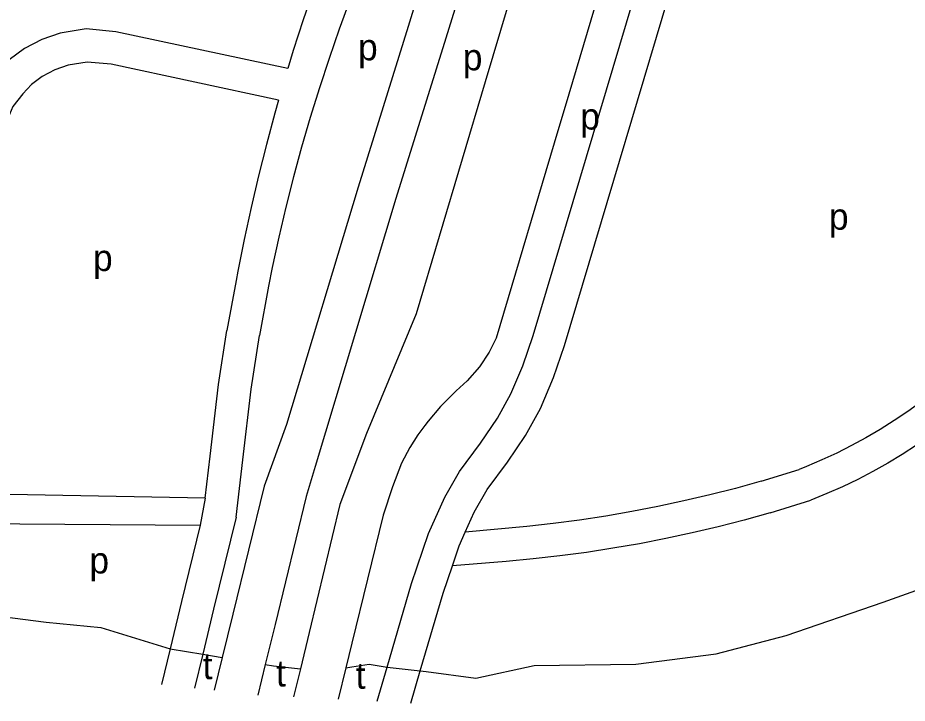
# Model space of a CAD drawing. Extents: x 159045 to 160918, y 380454 to 382516.
# Drawn here: x 160353.1 to 160488.1, y 380761.5 to 380865.6 of the extents above; entities that cross this region are included whole.
import ezdxf

# ---------------------------------------------------------------- set-up
doc = ezdxf.new("R2010")
doc.units = 0
for name, color, linetype in [('BLT_Basislijn', 7, 'Continuous'), ('BLT_Centroide', 7, 'Continuous'), ('BLT_Vlakafsluiter', 7, 'Continuous')]:
    doc.layers.add(name, color=color, linetype=linetype)

msp = doc.modelspace()

# ---------------------------------------------------------------- linework, layer by layer
at = {"layer": 'BLT_Basislijn'}
for p, q in [((160386.24, 380825.7), (160384.87, 380818.1)), ((160391.15, 380824.81), (160389.81, 380817.34)), ((160465.94, 380795.23), (160471.72, 380797.03)), ((160381.56, 380792.65), (160380.8, 380788.54)), ((160467.32, 380790.42), (160473.52, 380792.36))]:
    msp.add_line(p, q, dxfattribs=at)
for points in [[(160404.84, 380887.64), (160403.25, 380883.8), (160401.44, 380879.21), (160399.7, 380874.59), (160398.03, 380869.95), (160396.45, 380865.27), (160394.93, 380860.58), (160394.11, 380857.86)], [(160408.28, 380880.07), (160406.96, 380876.96), (160405.2, 380872.61), (160403.51, 380868.23), (160401.9, 380863.82), (160400.36, 380859.38), (160398.9, 380854.92), (160397.51, 380850.43), (160396.2, 380845.93), (160394.97, 380841.4), (160393.82, 380836.84), (160392.74, 380832.27), (160391.74, 380827.69), (160391.15, 380824.81)], [(160416.66, 380878.19), (160414.78, 380872.2), (160412.37, 380864.25), (160404.77, 380839.88), (160393.92, 380803.85), (160390.49, 380794.49), (160385.75, 380775.08), (160384.15, 380768.48)], [(160421.03, 380787.49), (160422.39, 380790.52), (160424.37, 380793.95), (160427.43, 380798.13), (160430.18, 380802.17), (160432.44, 380806.29), (160434.43, 380810.95), (160436.1, 380815.81), (160454.69, 380878.11)], [(160422.51, 380876.83), (160422.42, 380876.54), (160418.11, 380862.48), (160410.5, 380838.12), (160398.27, 380797.47), (160396.91, 380792.92), (160392.17, 380773.51), (160390.69, 380767.41)], [(160429.9, 380875.36), (160424.06, 380855.82), (160413.6, 380820.62), (160406.04, 380802.47), (160402, 380791.71), (160397.34, 380772.26), (160396.01, 380766.74)], [(160442.34, 380872.73), (160436.21, 380852.1), (160435.11, 380848.4), (160425.74, 380816.92), (160424.68, 380814.8), (160423.19, 380812.57), (160421.32, 380810.45), (160419.64, 380808.93), (160417.27, 380806.56), (160415.42, 380804.34), (160414.9, 380803.71), (160413.84, 380802.28), (160412.63, 380800.33), (160411.37, 380797.98), (160410.02, 380794.4), (160408.57, 380790.07), (160403.83, 380770.65), (160402.92, 380766.93)], [(160409.18, 380767.02), (160412.9, 380779.73), (160415.45, 380787.28), (160417.94, 380792.8), (160420.18, 380796.69), (160423.34, 380801.01), (160425.91, 380804.79), (160427.94, 380808.48), (160429.76, 380812.74), (160431.33, 380817.34), (160447.54, 380871.63)], [(160394.11, 380857.86), (160368.02, 380863.45), (160363.48, 380863.86), (160359.54, 380863.23), (160356.74, 380862.25), (160354.14, 380860.92), (160351.83, 380859.16), (160350.08, 380857.25), (160348.01, 380854.67), (160346.4, 380850.83), (160344.93, 380846.43), (160343.92, 380842.89), (160342.9, 380831.1), (160341.77, 380826.88), (160338.76, 380820.38), (160337.03, 380815.31), (160336.23, 380810.66), (160336.05, 380805.95), (160334.94, 380790.16)], [(160392.69, 380853.05), (160367.27, 380858.5), (160363.65, 380858.83), (160360.78, 380858.37), (160358.72, 380857.64), (160356.81, 380856.67), (160355.22, 380855.46), (160353.88, 380854), (160352.35, 380852.09), (160351.08, 380849.07), (160349.71, 380844.95), (160348.86, 380841.98), (160347.84, 380830.24), (160346.49, 380825.17), (160343.41, 380818.51), (160341.89, 380814.07), (160341.22, 380810.14), (160341.05, 380805.68), (160340.03, 380791.28)], [(160392.69, 380853.05), (160392.14, 380851.11), (160390.85, 380846.34), (160389.65, 380841.56), (160388.52, 380836.75), (160387.47, 380831.93), (160386.5, 380827.09), (160386.24, 380825.7)], [(160504.57, 380821.18), (160502.98, 380819.25), (160501.33, 380817.37), (160499.62, 380815.55), (160497.85, 380813.78), (160496.02, 380812.07), (160494.15, 380810.41), (160492.22, 380808.82), (160490.24, 380807.29), (160488.21, 380805.83), (160486.14, 380804.43), (160484.02, 380803.09), (160481.87, 380801.83), (160479.67, 380800.64), (160477.43, 380799.51), (160475.16, 380798.46), (160472.86, 380797.48), (160471.72, 380797.03)], [(160382.32, 380799.05), (160383.6, 380809.89), (160384.87, 380818.1)], [(160508.48, 380818.07), (160506.84, 380816.07), (160505.14, 380814.13), (160503.38, 380812.24), (160501.56, 380810.41), (160499.69, 380808.64), (160497.76, 380806.93), (160495.78, 380805.27), (160493.75, 380803.68), (160491.67, 380802.15), (160489.55, 380800.69), (160487.38, 380799.29), (160485.17, 380797.96), (160482.92, 380796.7), (160480.63, 380795.51), (160478.3, 380794.39), (160475.94, 380793.35), (160473.52, 380792.36)], [(160387.28, 380798.46), (160388.56, 380809.21), (160389.81, 380817.34)], [(160414.22, 380766.43), (160415.09, 380766.34), (160422.64, 380765.35), (160431.48, 380767.24), (160446.95, 380767.49), (160459.12, 380769.01), (160469.77, 380771.8), (160484.47, 380776.88), (160498.67, 380781.95), (160505.52, 380784.74), (160516.68, 380792.6), (160521.49, 380797.93), (160539.15, 380815.77)], [(160381.56, 380792.65), (160382.32, 380799.05)], [(160386.25, 380789.78), (160387.28, 380798.46)], [(160465.94, 380795.23), (160462.06, 380794.15), (160458.15, 380793.15), (160454.23, 380792.23), (160450.29, 380791.39), (160446.33, 380790.62), (160442.36, 380789.94), (160438.38, 380789.33), (160434.38, 380788.81), (160430.38, 380788.36), (160421.03, 380787.49)], [(160381.56, 380792.65), (160349.12, 380793.26), (160340.03, 380791.28)], [(160386.25, 380789.78), (160382.83, 380775.79), (160381.18, 380768.97)], [(160467.32, 380790.42), (160463.39, 380789.33), (160459.44, 380788.32), (160455.47, 380787.39), (160451.48, 380786.53), (160447.48, 380785.75), (160443.46, 380785.05), (160439.43, 380784.43), (160435.38, 380783.89), (160431.33, 380783.43), (160427.27, 380783.05), (160419.08, 380782.4)], [(160274.6, 380773.44), (160278.87, 380773.61), (160346.54, 380788.81), (160380.8, 380788.54)], [(160380.8, 380788.54), (160377.98, 380776.97), (160376.23, 380769.77)], [(160419.08, 380782.4), (160420.11, 380785.45), (160421.03, 380787.49)], [(160414.22, 380766.43), (160417.67, 380778.22), (160419.08, 380782.4)], [(160274.16, 380761.54), (160283.65, 380762.67), (160293.03, 380765.71), (160311.29, 380771.04), (160322.45, 380774.59), (160333.09, 380775.86), (160341.46, 380776.37), (160347.55, 380775.1), (160357.44, 380773.83), (160365.71, 380773.05), (160376.23, 380769.77)], [(160376.23, 380769.77), (160374.92, 380764.37)], [(160381.18, 380768.97), (160379.93, 380763.82)], [(160381.18, 380768.97), (160384.15, 380768.48)], [(160384.15, 380768.48), (160382.94, 380763.5)], [(160390.69, 380767.41), (160389.56, 380762.78)], [(160390.69, 380767.41), (160391.94, 380767.2), (160396.01, 380766.74)], [(160396.01, 380766.74), (160394.98, 380762.5)], [(160402.92, 380766.93), (160401.74, 380762.14)], [(160402.92, 380766.93), (160403.8, 380767.06), (160406.45, 380767.45), (160409.18, 380767.02)], [(160407.66, 380761.83), (160409.18, 380767.02)], [(160412.79, 380761.56), (160414.22, 380766.43)]]:
    msp.add_lwpolyline(points, dxfattribs=at)
at = {"layer": 'BLT_Vlakafsluiter'}
for p, q in [((160376.23, 380769.77), (160381.18, 380768.97)), ((160409.18, 380767.02), (160414.22, 380766.43))]:
    msp.add_line(p, q, dxfattribs=at)

# ---------------------------------------------------------------- texts
at = {"layer": 'BLT_Centroide'}
for s, p in [('p', (160404.77, 380859.11)), ('p', (160420.67, 380857.59)), ('p', (160438.5, 380848.6)), ('p', (160476.25, 380833.4)), ('p', (160364.54, 380827.13)), ('p', (160363.99, 380781.23)), ('t', (160381.18, 380765.19)), ('t', (160392.31, 380764.08)), ('t', (160404.41, 380763.74))]:
    msp.add_text(s, height=4, dxfattribs=at).set_placement(p)

doc.saveas('drawing.dxf')
